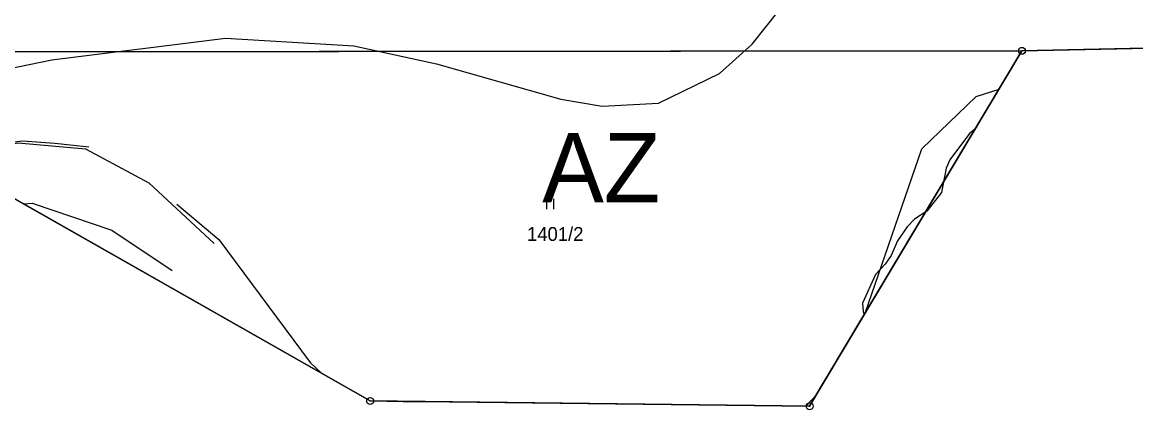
# Model space of a CAD drawing. Extents: x -706130 to -698555, y -971544 to -967260.
# Drawn here: x -705737.7 to -705576.6, y -969679.5 to -969623.5 of the extents above; entities that cross this region are included whole.
import ezdxf

# ---------------------------------------------------------------- set-up
doc = ezdxf.new("R2010")
doc.units = 0
for name, color, linetype in [('BPEJ hranice S', 7, 'Continuous'), ('BPEJ I-II trida ochrany S', 7, 'Continuous'), ('Hranice řešeného území', 7, 'Continuous'), ('KN_Hranice obce', 7, 'Continuous'), ('KN_Hranice_katastrální území', 7, 'Continuous'), ('KN_Hranice_parcel', 7, 'Continuous'), ('KN_Parcelni cisla', 7, 'Continuous'), ('KN_Polygon parcely', 7, 'Continuous'), ('KN_POZEMKY_2_ORNA PUDA', 7, 'Continuous'), ('KN_POZEMKY_7_TTP', 7, 'Continuous'), ('KN_Značky bodu BP', 7, 'Continuous'), ('KN_Značky kultur', 7, 'Continuous'), ('Plochy zemědělské všeobecné CELEK S', 7, 'Continuous'), ('Povodi vodniho toku S', 7, 'Continuous'), ('Regulační bloky v krajině S', 7, 'Continuous'), ('Regulační kódy v krajině S', 7, 'Continuous'), ('VÝŠKOPIS_vrstevnice doplňková', 7, 'Continuous'), ('VÝŠKOPIS_vrstevnice hlavní', 7, 'Continuous'), ('VÝŠKOPIS_vrstevnice zesílená', 7, 'Continuous'), ('Záplavové území stanovene S', 7, 'Continuous')]:
    doc.layers.add(name, color=color, linetype=linetype)

msp = doc.modelspace()

# ---------------------------------------------------------------- linework, layer by layer
at = {"layer": 'BPEJ hranice S'}
for p, q in [((-705740.14, -969648.27), (-705687.4, -969678.25)), ((-705687.4, -969678.25), (-705682.62, -969678.31)), ((-705682.62, -969678.31), (-705675.94, -969678.39)), ((-705675.94, -969678.39), (-705623.83, -969679.01)), ((-705623.83, -969679.01), (-705623.63, -969678.67))]:
    msp.add_line(p, q, dxfattribs=at)
for points in [[(-705623.63, -969678.67), (-705593.1, -969627.63), (-705556.46, -969626.85)], [(-705740.14, -969648.27), (-705740.14, -969648.27), (-705687.4, -969678.25), (-705682.62, -969678.31), (-705682.62, -969678.31)], [(-705687.4, -969678.25), (-705740.14, -969648.27), (-705740.14, -969648.27)], [(-705682.62, -969678.31), (-705682.62, -969678.31), (-705687.4, -969678.25)], [(-705675.94, -969678.39), (-705675.88, -969678.39), (-705623.83, -969679.01), (-705623.63, -969678.67), (-705623.63, -969678.67)], [(-705623.83, -969679.01), (-705675.88, -969678.39), (-705675.94, -969678.39)], [(-705623.63, -969678.67), (-705623.63, -969678.67), (-705623.83, -969679.01)]]:
    msp.add_lwpolyline(points, dxfattribs=at)
at = {"layer": 'BPEJ I-II trida ochrany S'}
for p, q in [((-705593.1, -969627.63), (-705556.46, -969626.85)), ((-705623.63, -969678.67), (-705593.1, -969627.63)), ((-705740.14, -969648.27), (-705687.4, -969678.25)), ((-705682.62, -969678.31), (-705675.94, -969678.39)), ((-705675.94, -969678.39), (-705675.88, -969678.39)), ((-705675.88, -969678.39), (-705623.83, -969679.01))]:
    msp.add_line(p, q, dxfattribs=at)
for points in [[(-705687.4, -969678.25), (-705682.62, -969678.31), (-705682.62, -969678.31)], [(-705623.83, -969679.01), (-705623.63, -969678.67), (-705623.63, -969678.67)]]:
    msp.add_lwpolyline(points, dxfattribs=at)
at = {"layer": 'Hranice řešeného území'}
msp.add_lwpolyline([(-705244.73, -969495.49), (-705261.6, -969505.35), (-705303.93, -969547.8), (-705321.55, -969559.75), (-705318.33, -969567.76), (-705316.33, -969572.76), (-705316.15, -969577.72), (-705315.96, -969583.15), (-705315.88, -969585.46), (-705328.86, -969587.43), (-705332.94, -969588.05), (-705342.35, -969589.48), (-705360.96, -969606.47), (-705390.94, -969633.83), (-705380.38, -969647.72), (-705401.38, -969643.36), (-705434.89, -969632.73), (-705480.64, -969625.23), (-705593.1, -969627.63), (-705623.83, -969679.01), (-705687.4, -969678.25), (-705740.87, -969647.85)], dxfattribs=at)
at = {"layer": 'KN_Hranice obce'}
msp.add_lwpolyline([(-705740.87, -969647.85), (-705687.4, -969678.25), (-705623.83, -969679.01), (-705593.1, -969627.63), (-705480.64, -969625.23), (-705434.89, -969632.73), (-705401.38, -969643.36), (-705380.38, -969647.72), (-705390.94, -969633.83), (-705360.96, -969606.47), (-705342.35, -969589.48), (-705332.94, -969588.05), (-705328.86, -969587.43), (-705315.88, -969585.46), (-705315.96, -969583.15), (-705316.15, -969577.72), (-705316.33, -969572.76), (-705318.33, -969567.76), (-705321.55, -969559.75), (-705303.93, -969547.8), (-705261.6, -969505.35), (-705244.73, -969495.49)], dxfattribs=at)
at = {"layer": 'KN_Hranice_katastrální území'}
msp.add_lwpolyline([(-705740.87, -969647.85), (-705687.4, -969678.25), (-705623.83, -969679.01), (-705593.1, -969627.63), (-705480.64, -969625.23), (-705434.89, -969632.73), (-705401.38, -969643.36), (-705380.38, -969647.72), (-705390.94, -969633.83), (-705360.96, -969606.47), (-705342.35, -969589.48), (-705332.94, -969588.05), (-705328.86, -969587.43), (-705315.88, -969585.46), (-705315.96, -969583.15), (-705316.15, -969577.72), (-705316.33, -969572.76), (-705318.33, -969567.76), (-705321.55, -969559.75), (-705303.93, -969547.8), (-705261.6, -969505.35), (-705244.73, -969495.49)], dxfattribs=at)
at = {"layer": 'KN_Hranice_parcel'}
msp.add_line((-705847.39, -969627.87), (-705593.1, -969627.63), dxfattribs=at)
for points in [[(-705593.1, -969627.63), (-705480.64, -969625.23), (-705434.89, -969632.73), (-705401.38, -969643.36)], [(-705740.87, -969647.85), (-705687.4, -969678.25), (-705623.83, -969679.01), (-705593.1, -969627.63)]]:
    msp.add_lwpolyline(points, dxfattribs=at)
at = {"layer": 'KN_Polygon parcely'}
for points in [[(-705480.64, -969625.23), (-705434.89, -969632.73), (-705401.38, -969643.36), (-705390.94, -969633.83), (-705362.98, -969604.25), (-705347.81, -969580.06), (-705357.51, -969579.12), (-705551.76, -969579.02), (-705765.75, -969577.73), (-705800.04, -969575.55), (-705821.47, -969570.79), (-705834.84, -969565.35), (-705860.02, -969551.46), (-705883.64, -969534.42), (-705897.3, -969526.11), (-705911.46, -969518.58), (-705918, -969517.26), (-705903.89, -969529.84), (-705882.7, -969548.73), (-705862.83, -969579.64), (-705856.81, -969592.97), (-705847.39, -969627.87), (-705593.1, -969627.63)], [(-705759.32, -969658.73), (-705740.87, -969647.85), (-705687.4, -969678.25), (-705623.83, -969679.01), (-705593.1, -969627.63), (-705847.39, -969627.87), (-705847.39, -969631.7), (-705847.36, -969657.14), (-705782.79, -969663.18)]]:
    msp.add_lwpolyline(points, close=True, dxfattribs=at)
at = {"layer": 'KN_POZEMKY_2_ORNA PUDA'}
for p, q in [((-705480.64, -969625.23), (-705593.1, -969627.63)), ((-705593.1, -969627.63), (-705847.39, -969627.87))]:
    msp.add_line(p, q, dxfattribs=at)
at = {"layer": 'KN_POZEMKY_7_TTP'}
for p, q in [((-705847.39, -969627.87), (-705593.1, -969627.63)), ((-705593.1, -969627.63), (-705623.83, -969679.01)), ((-705687.4, -969678.25), (-705740.87, -969647.85)), ((-705623.83, -969679.01), (-705687.4, -969678.25))]:
    msp.add_line(p, q, dxfattribs=at)
at = {"layer": 'KN_Značky bodu BP'}
for centre, radius in [((-705593.1, -969627.63), 0.5), ((-705593.1, -969627.63), 0.0303), ((-705687.4, -969678.25), 0.5), ((-705687.4, -969678.25), 0.0303), ((-705623.83, -969679.01), 0.5), ((-705623.83, -969679.01), 0.0303)]:
    msp.add_circle(centre, radius, dxfattribs=at)
at = {"layer": 'KN_Značky kultur'}
for p, q in [((-705661.83, -969650.52), (-705661.83, -969649.02)), ((-705660.83, -969650.52), (-705660.83, -969649.02))]:
    msp.add_line(p, q, dxfattribs=at)
at = {"layer": 'Plochy zemědělské všeobecné CELEK S'}
for p, q in [((-705593.1, -969627.63), (-705480.64, -969625.23)), ((-705623.83, -969679.01), (-705593.1, -969627.63)), ((-705740.87, -969647.85), (-705687.4, -969678.25)), ((-705687.4, -969678.25), (-705623.83, -969679.01))]:
    msp.add_line(p, q, dxfattribs=at)
at = {"layer": 'Povodi vodniho toku S'}
msp.add_lwpolyline([(-705740.87, -969647.85), (-705687.4, -969678.25), (-705623.83, -969679.01), (-705593.1, -969627.63), (-705480.64, -969625.23), (-705434.89, -969632.73), (-705401.38, -969643.36), (-705380.38, -969647.72), (-705390.94, -969633.83), (-705360.96, -969606.47), (-705342.35, -969589.48), (-705332.94, -969588.05), (-705328.86, -969587.43), (-705315.88, -969585.46), (-705315.96, -969583.15), (-705316.15, -969577.72), (-705316.33, -969572.76), (-705318.33, -969567.76), (-705321.55, -969559.75), (-705303.93, -969547.8), (-705261.6, -969505.35), (-705244.73, -969495.49)], dxfattribs=at)
at = {"layer": 'Regulační bloky v krajině S'}
for p, q in [((-705593.1, -969627.63), (-705480.64, -969625.23)), ((-705623.83, -969679.01), (-705593.1, -969627.63)), ((-705740.87, -969647.85), (-705687.4, -969678.25)), ((-705687.4, -969678.25), (-705623.83, -969679.01))]:
    msp.add_line(p, q, dxfattribs=at)
at = {"layer": 'VÝŠKOPIS_vrstevnice doplňková'}
for points in [[(-705766.98, -969660.18), (-705757.56, -969649.07), (-705746.5, -969642.23), (-705738.35, -969640.92), (-705728.6, -969641.79), (-705719.43, -969646.73), (-705709.97, -969655.46)], [(-705737.49, -969649.77), (-705736.31, -969649.65), (-705724.8, -969653.57), (-705716.07, -969659.39)]]:
    msp.add_lwpolyline(points, dxfattribs=at)
at = {"layer": 'VÝŠKOPIS_vrstevnice hlavní'}
for points in [[(-705615.79, -969665.56), (-705607.58, -969641.79), (-705599.72, -969634.22), (-705596.41, -969633.17)], [(-705786.27, -969662.85), (-705781.22, -969661.75), (-705772.37, -969658.5), (-705766.95, -969656.15), (-705757.99, -969648.53), (-705748.19, -969642.64), (-705744.89, -969641.56), (-705737.71, -969640.66), (-705733.01, -969640.97), (-705728.09, -969641.51)], [(-705715.38, -969649.8), (-705709.29, -969654.91), (-705696.07, -969672.69), (-705694.43, -969674.25)], [(-705624.36, -969679), (-705622.8, -969677.29)]]:
    msp.add_lwpolyline(points, dxfattribs=at)
at = {"layer": 'VÝŠKOPIS_vrstevnice zesílená'}
msp.add_lwpolyline([(-705758.55, -969634.07), (-705733.44, -969628.93), (-705708.33, -969625.79), (-705689.78, -969626.93), (-705677.8, -969629.5), (-705659.82, -969634.64), (-705653.83, -969635.64), (-705645.69, -969635.21), (-705636.85, -969630.93), (-705632.14, -969626.65), (-705624.44, -969616.95), (-705618.44, -969604.82), (-705605.89, -969573.43), (-705605.52, -969568.51), (-705594.56, -969557.38), (-705585.92, -969550.46), (-705567.08, -969543.47), (-705548.25, -969538.62), (-705529.42, -969536.48), (-705504.31, -969535.91), (-705486.33, -969537.05), (-705468.35, -969539.33), (-705450.38, -969542.9), (-705373.63, -969564.23)], dxfattribs=at)
at = {"layer": 'Záplavové území stanovene S'}
msp.add_lwpolyline([(-705599.84, -969638.9), (-705600.67, -969639.59), (-705603.52, -969643.38), (-705604.08, -969644.58), (-705604.74, -969648.12), (-705606.88, -969650.8), (-705608.63, -969651.95), (-705609.69, -969653.06), (-705611.1, -969655.12), (-705612.03, -969657.22), (-705612.87, -969658.46), (-705614.3, -969659.95), (-705616.17, -969664.12), (-705616.06, -969665.31), (-705615.91, -969665.77)], dxfattribs=at)

# ---------------------------------------------------------------- texts
at = {"layer": 'KN_Parcelni cisla'}
msp.add_text('1401/2', height=2, dxfattribs=at).set_placement((-705664.72, -969655.11))
at = {"layer": 'Regulační kódy v krajině S'}
msp.add_text('AZ', height=10, dxfattribs=at).set_placement((-705662.51, -969649.52))

doc.saveas('drawing.dxf')
